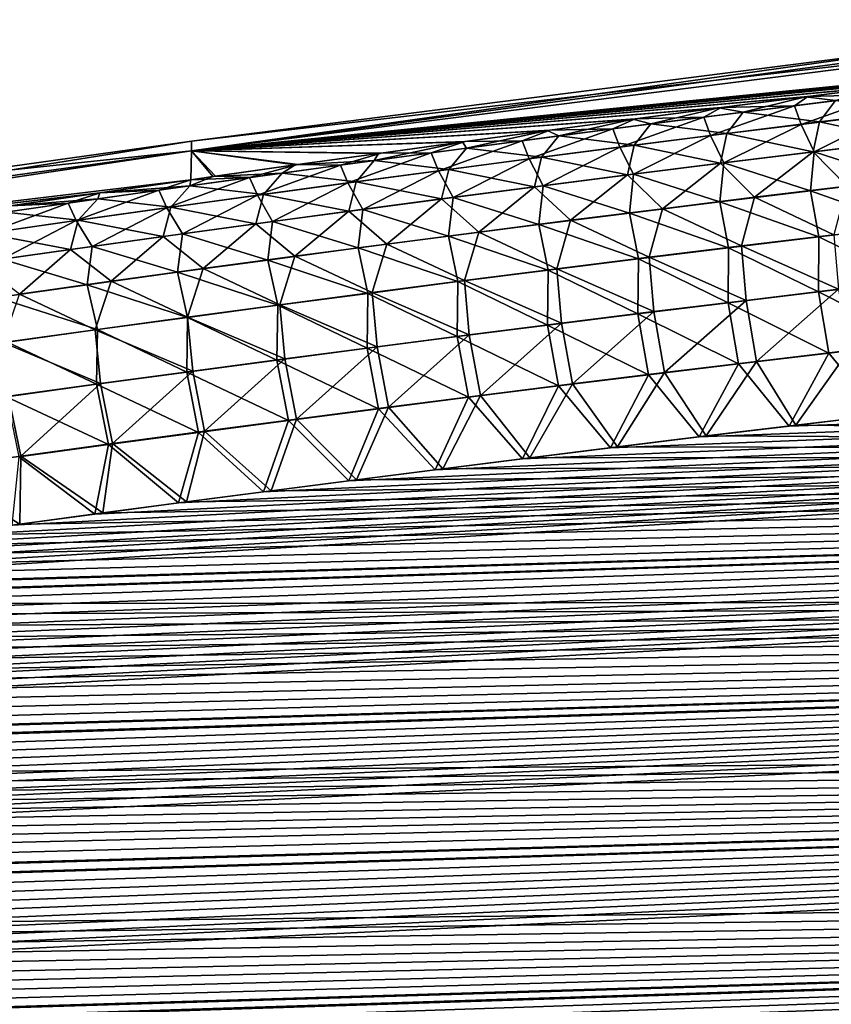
# Model space of a CAD drawing. Header units: metres. Extents: x -61 to 49, y -32 to 32.
# Tile 328 of 343: x 29.41 to 31.72, y 21.48 to 24.28. Entities that reach past the tile are written whole.
import ezdxf

# ---------------------------------------------------------------- set-up
doc = ezdxf.new("R2010")
doc.units = ezdxf.units.M
doc.layers.add('solid_K_27_40_10_000Y34', color=7, linetype='CONTINUOUS')

msp = doc.modelspace()

# ---------------------------------------------------------------- linework, layer by layer
at = {"layer": 'solid_K_27_40_10_000Y34'}
for points in [[(29.897787, 23.911207, 1.142849), (32.665066, 24.284327), (32.041599, 24.211882)], [(29.897787, 23.911207, 1.142849), (32.665066, 24.260529, 1.074843), (32.665066, 24.284327)], [(32.665066, 24.260529, -1.074843), (29.897787, 23.911207, -1.142828), (29.897787, 23.938503)], [(32.665066, 24.260529, -1.074843), (32.657455, 24.18857, -2.14467), (29.897787, 23.911207, -1.142828)], [(32.041599, 24.211882), (32.665066, 24.260529, -1.074843), (29.897787, 23.938503)], [(29.897787, 23.911207, 1.142849), (32.657475, 24.188572, 2.144672), (32.665066, 24.260529, 1.074843)], [(29.897787, 23.911207, 1.142849), (32.041599, 24.211882), (29.897787, 23.938503)], [(29.897787, 23.911207, 1.142849), (32.404175, 24.158461, 2.155126), (32.657475, 24.188572, 2.144672)], [(32.657455, 24.18857, -2.14467), (32.402477, 24.158258, -2.155195), (29.897787, 23.911207, -1.142828)], [(29.897787, 23.911207, 1.142849), (32.152122, 24.127928, 2.165989), (32.404175, 24.158461, 2.155126)], [(32.402477, 24.158258, -2.155195), (32.148766, 24.127518, -2.166135), (29.897787, 23.911207, -1.142828)], [(29.897787, 23.911207, 1.142849), (31.901449, 24.096998, 2.177241), (32.152122, 24.127928, 2.165989)], [(32.148766, 24.127518, -2.166135), (31.896454, 24.096376, -2.177469), (29.897787, 23.911207, -1.142828)], [(29.897787, 23.911207, 1.142849), (31.652285, 24.065695, 2.188861), (31.901449, 24.096998, 2.177241)], [(31.896454, 24.096376, -2.177469), (31.645674, 24.064857, -2.189177), (29.897787, 23.911207, -1.142828)], [(31.731024, 24.054102, -2.347707), (31.645674, 24.064857, -2.189177), (31.896454, 24.096376, -2.177469)], [(31.873102, 24.071499, 2.34386), (31.901449, 24.096998, 2.177241), (31.652285, 24.065695, 2.188861)], [(29.897787, 23.911207, 1.142849), (31.405497, 24.034142, 2.200793), (31.652285, 24.065695, 2.188861)], [(31.645674, 24.064857, -2.189177), (31.398705, 24.033264, -2.201131), (29.897787, 23.911207, -1.142828)], [(31.468218, 24.021252, -2.35628), (31.398705, 24.033264, -2.201131), (31.645674, 24.064857, -2.189177)], [(31.614313, 24.039482, 2.352082), (31.652285, 24.065695, 2.188861), (31.405497, 24.034142, 2.200793)], [(31.731024, 24.054102, -2.347707), (31.468218, 24.021252, -2.35628), (31.645674, 24.064857, -2.189177)], [(31.614313, 24.039482, 2.352082), (31.873102, 24.071499, 2.34386), (31.652285, 24.065695, 2.188861)], [(31.633133, 23.986582, 2.584523), (31.873102, 24.071499, 2.34386), (31.614313, 24.039482, 2.352082)], [(31.633133, 23.986582, 2.584523), (31.891409, 24.018194, 2.576248), (31.873102, 24.071499, 2.34386)], [(31.355595, 24.006884, 2.36066), (31.614313, 24.039482, 2.352082), (31.405497, 24.034142, 2.200793)], [(31.374929, 23.954397, 2.593155), (31.614313, 24.039482, 2.352082), (31.355595, 24.006884, 2.36066)], [(31.374929, 23.954397, 2.593155), (31.633133, 23.986582, 2.584523), (31.614313, 24.039482, 2.352082)], [(31.685699, 23.993309, -2.581991), (31.468218, 24.021252, -2.35628), (31.731024, 24.054102, -2.347707)], [(31.949867, 24.02552, -2.573591), (31.685699, 23.993309, -2.581991), (31.731024, 24.054102, -2.347707)], [(29.897787, 23.911207, 1.142849), (31.160465, 24.00227, 2.213051), (31.405497, 24.034142, 2.200793)], [(31.398705, 24.033264, -2.201131), (31.153505, 24.001356, -2.213411), (29.897787, 23.911207, -1.142828)], [(31.096949, 23.973703, 2.369599), (31.355595, 24.006884, 2.36066), (31.160465, 24.00227, 2.213051)], [(31.116802, 23.921642, 2.602148), (31.355595, 24.006884, 2.36066), (31.096949, 23.973703, 2.369599)], [(31.116802, 23.921642, 2.602148), (31.374929, 23.954397, 2.593155), (31.355595, 24.006884, 2.36066)], [(31.205484, 23.987801, -2.365223), (31.153505, 24.001356, -2.213411), (31.398705, 24.033264, -2.201131)], [(31.355595, 24.006884, 2.36066), (31.405497, 24.034142, 2.200793), (31.160465, 24.00227, 2.213051)], [(31.468218, 24.021252, -2.35628), (31.205484, 23.987801, -2.365223), (31.398705, 24.033264, -2.201131)], [(31.421608, 23.960501, -2.590764), (31.205484, 23.987801, -2.365223), (31.468218, 24.021252, -2.35628)], [(31.685699, 23.993309, -2.581991), (31.421608, 23.960501, -2.590764), (31.468218, 24.021252, -2.35628)], [(31.670376, 23.90835, 2.808233), (31.891409, 24.018194, 2.576248), (31.633133, 23.986582, 2.584523)], [(31.670376, 23.90835, 2.808233), (31.927666, 23.93948, 2.799903), (31.891409, 24.018194, 2.576248)], [(31.932419, 23.940435, -2.798873), (31.685699, 23.993309, -2.581991), (31.949867, 24.02552, -2.573591)], [(29.897787, 23.911207, 1.142849), (30.91732, 23.970108, 2.225616), (31.160465, 24.00227, 2.213051)], [(31.153505, 24.001356, -2.213411), (30.910206, 23.969158, -2.225998), (29.897787, 23.911207, -1.142828)], [(30.942827, 23.953747, -2.374541), (30.910206, 23.969158, -2.225998), (31.153505, 24.001356, -2.213411)], [(31.096949, 23.973703, 2.369599), (31.160465, 24.00227, 2.213051), (30.91732, 23.970108, 2.225616)], [(31.205484, 23.987801, -2.365223), (30.942827, 23.953747, -2.374541), (31.153505, 24.001356, -2.213411)], [(31.157593, 23.927094, -2.599912), (30.942827, 23.953747, -2.374541), (31.205484, 23.987801, -2.365223)], [(31.421608, 23.960501, -2.590764), (31.157593, 23.927094, -2.599912), (31.205484, 23.987801, -2.365223)], [(31.41316, 23.876661, 2.81692), (31.633133, 23.986582, 2.584523), (31.374929, 23.954397, 2.593155)], [(31.41316, 23.876661, 2.81692), (31.670376, 23.90835, 2.808233), (31.633133, 23.986582, 2.584523)], [(31.667704, 23.908403, -2.807454), (31.421608, 23.960501, -2.590764), (31.685699, 23.993309, -2.581991)], [(31.932419, 23.940435, -2.798873), (31.667704, 23.908403, -2.807454), (31.685699, 23.993309, -2.581991)], [(29.897787, 23.911207, 1.142849), (30.676189, 23.937687, 2.238469), (30.91732, 23.970108, 2.225616)], [(30.910206, 23.969158, -2.225998), (30.668938, 23.936703, -2.238871), (29.897787, 23.911207, -1.142828)], [(30.680248, 23.91909, -2.384238), (30.668938, 23.936703, -2.238871), (30.910206, 23.969158, -2.225998)], [(30.838377, 23.939939, 2.378902), (30.91732, 23.970108, 2.225616), (30.676189, 23.937687, 2.238469)], [(30.942827, 23.953747, -2.374541), (30.680248, 23.91909, -2.384238), (30.910206, 23.969158, -2.225998)], [(30.893658, 23.893085, -2.609443), (30.680248, 23.91909, -2.384238), (30.942827, 23.953747, -2.374541)], [(30.838377, 23.939939, 2.378902), (31.096949, 23.973703, 2.369599), (30.91732, 23.970108, 2.225616)], [(30.858749, 23.888311, 2.611505), (31.096949, 23.973703, 2.369599), (30.838377, 23.939939, 2.378902)], [(30.858749, 23.888311, 2.611505), (31.116802, 23.921642, 2.602148), (31.096949, 23.973703, 2.369599)], [(31.157593, 23.927094, -2.599912), (30.893658, 23.893085, -2.609443), (30.942827, 23.953747, -2.374541)], [(31.156021, 23.844412, 2.825967), (31.374929, 23.954397, 2.593155), (31.116802, 23.921642, 2.602148)], [(31.156021, 23.844412, 2.825967), (31.41316, 23.876661, 2.81692), (31.374929, 23.954397, 2.593155)], [(31.403065, 23.87578, -2.816412), (31.157593, 23.927094, -2.599912), (31.421608, 23.960501, -2.590764)], [(31.667704, 23.908403, -2.807454), (31.403065, 23.87578, -2.816412), (31.421608, 23.960501, -2.590764)], [(27.138914, 23.498264, 1.241331), (29.897787, 23.938503), (29.081827, 23.824535)], [(27.138914, 23.498264, 1.241331), (29.897787, 23.911207, 1.142849), (29.897787, 23.938503)], [(29.081827, 23.824535), (29.897787, 23.938503), (29.897787, 23.911207, -1.142828)], [(29.897787, 23.911207, 1.142849), (30.437201, 23.905033, 2.25159), (30.676189, 23.937687, 2.238469)], [(30.668938, 23.936703, -2.238871), (30.429831, 23.904018, -2.252012), (29.897787, 23.911207, -1.142828)], [(30.417749, 23.883829, -2.394319), (30.429831, 23.904018, -2.252012), (30.668938, 23.936703, -2.238871)], [(30.680248, 23.91909, -2.384238), (30.417749, 23.883829, -2.394319), (30.668938, 23.936703, -2.238871)], [(30.579882, 23.90559, 2.388575), (30.676189, 23.937687, 2.238469), (30.437201, 23.905033, 2.25159)], [(30.579882, 23.90559, 2.388575), (30.838377, 23.939939, 2.378902), (30.676189, 23.937687, 2.238469)], [(30.600773, 23.854406, 2.621233), (30.838377, 23.939939, 2.378902), (30.579882, 23.90559, 2.388575)], [(30.600773, 23.854406, 2.621233), (30.858749, 23.888311, 2.611505), (30.838377, 23.939939, 2.378902)], [(31.138508, 23.842562, -2.825752), (30.893658, 23.893085, -2.609443), (31.157593, 23.927094, -2.599912)], [(31.403065, 23.87578, -2.816412), (31.138508, 23.842562, -2.825752), (31.157593, 23.927094, -2.599912)], [(31.762701, 23.810833, -3.017905), (31.667704, 23.908403, -2.807454), (31.932419, 23.940435, -2.798873)], [(31.916937, 23.828775, 3.013702), (31.927666, 23.93948, 2.799903), (31.670376, 23.90835, 2.808233)], [(29.897787, 23.911207, -1.142828), (27.138914, 23.498264, -1.241343), (27.138914, 23.531031)], [(29.897787, 23.911207, -1.142828), (29.895514, 23.829103, -2.282748), (27.138914, 23.498264, -1.241343)], [(29.081827, 23.824535), (29.897787, 23.911207, -1.142828), (27.138914, 23.531031)], [(27.138914, 23.498264, 1.241331), (29.895277, 23.829071, 2.28275), (29.897787, 23.911207, 1.142849)], [(29.897787, 23.911207, 1.142849), (29.895277, 23.829071, 2.28275), (29.966162, 23.839159, 2.278564)], [(29.95862, 23.838087, -2.279019), (29.895514, 23.829103, -2.282748), (29.897787, 23.911207, -1.142828)], [(30.193016, 23.871136, -2.265401), (29.95862, 23.838087, -2.279019), (29.897787, 23.911207, -1.142828)], [(30.429831, 23.904018, -2.252012), (30.193016, 23.871136, -2.265401), (29.897787, 23.911207, -1.142828)], [(29.897787, 23.911207, 1.142849), (30.200481, 23.872181, 2.264961), (30.437201, 23.905033, 2.25159)], [(29.897787, 23.911207, 1.142849), (29.966162, 23.839159, 2.278564), (30.200481, 23.872181, 2.264961)], [(30.417749, 23.883829, -2.394319), (30.193016, 23.871136, -2.265401), (30.429831, 23.904018, -2.252012)], [(30.321463, 23.870655, 2.398622), (30.437201, 23.905033, 2.25159), (30.200481, 23.872181, 2.264961)], [(30.321463, 23.870655, 2.398622), (30.579882, 23.90559, 2.388575), (30.437201, 23.905033, 2.25159)], [(30.342878, 23.819925, 2.631333), (30.579882, 23.90559, 2.388575), (30.321463, 23.870655, 2.398622)], [(30.342878, 23.819925, 2.631333), (30.600773, 23.854406, 2.621233), (30.579882, 23.90559, 2.388575)], [(30.629805, 23.858477, -2.619359), (30.417749, 23.883829, -2.394319), (30.680248, 23.91909, -2.384238)], [(30.893658, 23.893085, -2.609443), (30.629805, 23.858477, -2.619359), (30.680248, 23.91909, -2.384238)], [(30.898958, 23.8116, 2.835379), (31.116802, 23.921642, 2.602148), (30.858749, 23.888311, 2.611505)], [(30.898958, 23.8116, 2.835379), (31.156021, 23.844412, 2.825967), (31.116802, 23.921642, 2.602148)], [(31.500677, 23.779018, -3.02682), (31.403065, 23.87578, -2.816412), (31.667704, 23.908403, -2.807454)], [(31.659271, 23.797838, 3.02224), (31.670376, 23.90835, 2.808233), (31.41316, 23.876661, 2.81692)], [(31.762701, 23.810833, -3.017905), (31.500677, 23.779018, -3.02682), (31.667704, 23.908403, -2.807454)], [(31.659271, 23.797838, 3.02224), (31.916937, 23.828775, 3.013702), (31.670376, 23.90835, 2.808233)], [(30.155329, 23.847961, -2.404789), (29.95862, 23.838087, -2.279019), (30.193016, 23.871136, -2.265401)], [(30.063124, 23.835131, 2.409046), (30.200481, 23.872181, 2.264961), (29.966162, 23.839159, 2.278564)], [(30.063124, 23.835131, 2.409046), (30.321463, 23.870655, 2.398622), (30.200481, 23.872181, 2.264961)], [(30.085062, 23.784864, 2.641812), (30.321463, 23.870655, 2.398622), (30.063124, 23.835131, 2.409046)], [(30.085062, 23.784864, 2.641812), (30.342878, 23.819925, 2.631333), (30.321463, 23.870655, 2.398622)], [(30.417749, 23.883829, -2.394319), (30.155329, 23.847961, -2.404789), (30.193016, 23.871136, -2.265401)], [(30.366034, 23.823263, -2.629666), (30.155329, 23.847961, -2.404789), (30.417749, 23.883829, -2.394319)], [(30.629805, 23.858477, -2.619359), (30.366034, 23.823263, -2.629666), (30.417749, 23.883829, -2.394319)], [(30.641977, 23.778225, 2.84516), (30.858749, 23.888311, 2.611505), (30.600773, 23.854406, 2.621233)], [(30.874035, 23.808748, -2.835478), (30.629805, 23.858477, -2.619359), (30.893658, 23.893085, -2.609443)], [(30.641977, 23.778225, 2.84516), (30.898958, 23.8116, 2.835379), (30.858749, 23.888311, 2.611505)], [(31.138508, 23.842562, -2.825752), (30.874035, 23.808748, -2.835478), (30.893658, 23.893085, -2.609443)], [(31.238735, 23.746628, -3.036112), (31.138508, 23.842562, -2.825752), (31.403065, 23.87578, -2.816412)], [(31.401682, 23.766346, 3.031138), (31.41316, 23.876661, 2.81692), (31.156021, 23.844412, 2.825967)], [(31.500677, 23.779018, -3.02682), (31.238735, 23.746628, -3.036112), (31.403065, 23.87578, -2.816412)], [(31.401682, 23.766346, 3.031138), (31.659271, 23.797838, 3.02224), (31.41316, 23.876661, 2.81692)], [(30.155329, 23.847961, -2.404789), (29.892994, 23.811485, -2.415652), (29.95862, 23.838087, -2.279019)], [(30.102348, 23.787447, -2.640368), (29.892994, 23.811485, -2.415652), (30.155329, 23.847961, -2.404789)], [(30.063124, 23.835131, 2.409046), (29.966162, 23.839159, 2.278564), (29.895277, 23.829071, 2.28275)], [(30.366034, 23.823263, -2.629666), (30.102348, 23.787447, -2.640368), (30.155329, 23.847961, -2.404789)], [(30.385077, 23.744287, 2.855314), (30.600773, 23.854406, 2.621233), (30.342878, 23.819925, 2.631333)], [(30.609644, 23.77434, -2.845595), (30.366034, 23.823263, -2.629666), (30.629805, 23.858477, -2.619359)], [(30.385077, 23.744287, 2.855314), (30.641977, 23.778225, 2.84516), (30.600773, 23.854406, 2.621233)], [(30.874035, 23.808748, -2.835478), (30.609644, 23.77434, -2.845595), (30.629805, 23.858477, -2.619359)], [(30.976875, 23.713661, -3.045784), (30.874035, 23.808748, -2.835478), (31.138508, 23.842562, -2.825752)], [(31.144173, 23.734297, 3.040403), (31.156021, 23.844412, 2.825967), (30.898958, 23.8116, 2.835379)], [(31.238735, 23.746628, -3.036112), (30.976875, 23.713661, -3.045784), (31.138508, 23.842562, -2.825752)], [(31.144173, 23.734297, 3.040403), (31.401682, 23.766346, 3.031138), (31.156021, 23.844412, 2.825967)], [(29.895514, 23.829103, -2.282748), (29.636486, 23.791849, -2.298331), (27.138914, 23.498264, -1.241343)], [(27.138914, 23.498264, 1.241331), (29.637676, 23.792023, 2.298248), (29.895277, 23.829071, 2.28275)], [(29.892994, 23.811485, -2.415652), (29.630741, 23.774401, -2.426914), (29.636486, 23.791849, -2.298331)], [(29.838747, 23.751024, -2.651471), (29.630741, 23.774401, -2.426914), (29.892994, 23.811485, -2.415652)], [(29.892994, 23.811485, -2.415652), (29.636486, 23.791849, -2.298331), (29.895514, 23.829103, -2.282748)], [(29.804863, 23.799017, 2.419853), (29.895277, 23.829071, 2.28275), (29.637676, 23.792023, 2.298248)], [(29.804863, 23.799017, 2.419853), (30.063124, 23.835131, 2.409046), (29.895277, 23.829071, 2.28275)], [(29.82733, 23.749228, 2.652673), (30.063124, 23.835131, 2.409046), (29.804863, 23.799017, 2.419853)], [(29.82733, 23.749228, 2.652673), (30.085062, 23.784864, 2.641812), (30.063124, 23.835131, 2.409046)], [(30.102348, 23.787447, -2.640368), (29.838747, 23.751024, -2.651471), (29.892994, 23.811485, -2.415652)], [(29.892994, 23.811485, -2.415652), (29.895514, 23.829103, -2.282748), (29.95862, 23.838087, -2.279019)], [(30.128258, 23.709782, 2.865845), (30.342878, 23.819925, 2.631333), (30.085062, 23.784864, 2.641812)], [(30.345341, 23.739334, -2.856108), (30.102348, 23.787447, -2.640368), (30.366034, 23.823263, -2.629666)], [(30.128258, 23.709782, 2.865845), (30.385077, 23.744287, 2.855314), (30.342878, 23.819925, 2.631333)], [(30.609644, 23.77434, -2.845595), (30.345341, 23.739334, -2.856108), (30.366034, 23.823263, -2.629666)], [(30.886744, 23.701693, 3.050038), (30.898958, 23.8116, 2.835379), (30.641977, 23.778225, 2.84516)], [(30.886744, 23.701693, 3.050038), (31.144173, 23.734297, 3.040403), (30.898958, 23.8116, 2.835379)], [(31.726376, 23.672579, -3.218413), (31.500677, 23.779018, -3.02682), (31.762701, 23.810833, -3.017905)], [(31.659271, 23.797838, 3.02224), (31.940802, 23.697418, 3.212004), (31.916937, 23.828775, 3.013702)], [(27.138914, 23.498264, 1.241331), (29.383417, 23.75486, 2.31399), (29.637676, 23.792023, 2.298248)], [(29.636486, 23.791849, -2.298331), (29.380873, 23.754484, -2.314156), (27.138914, 23.498264, -1.241343)], [(29.630741, 23.774401, -2.426914), (29.380873, 23.754484, -2.314156), (29.636486, 23.791849, -2.298331)], [(29.546686, 23.762312, 2.431047), (29.637676, 23.792023, 2.298248), (29.383417, 23.75486, 2.31399)], [(29.546686, 23.762312, 2.431047), (29.804863, 23.799017, 2.419853), (29.637676, 23.792023, 2.298248)], [(29.569683, 23.713007, 2.663922), (29.804863, 23.799017, 2.419853), (29.546686, 23.762312, 2.431047)], [(29.569683, 23.713007, 2.663922), (29.82733, 23.749228, 2.652673), (29.804863, 23.799017, 2.419853)], [(29.871525, 23.674711, 2.876758), (30.085062, 23.784864, 2.641812), (29.82733, 23.749228, 2.652673)], [(30.081127, 23.703728, -2.867022), (29.838747, 23.751024, -2.651471), (30.102348, 23.787447, -2.640368)], [(29.871525, 23.674711, 2.876758), (30.128258, 23.709782, 2.865845), (30.085062, 23.784864, 2.641812)], [(30.345341, 23.739334, -2.856108), (30.081127, 23.703728, -2.867022), (30.102348, 23.787447, -2.640368)], [(30.715103, 23.680119, -3.055843), (30.609644, 23.77434, -2.845595), (30.874035, 23.808748, -2.835478)], [(30.976875, 23.713661, -3.045784), (30.715103, 23.680119, -3.055843), (30.874035, 23.808748, -2.835478)], [(31.401682, 23.766346, 3.031138), (31.683704, 23.666836, 3.220707), (31.659271, 23.797838, 3.02224)], [(31.659271, 23.797838, 3.02224), (31.683704, 23.666836, 3.220707), (31.940802, 23.697418, 3.212004)], [(29.288593, 23.725016, 2.442634), (29.546686, 23.762312, 2.431047), (29.383417, 23.75486, 2.31399)], [(29.31212, 23.676207, 2.675562), (29.546686, 23.762312, 2.431047), (29.288593, 23.725016, 2.442634)], [(29.31212, 23.676207, 2.675562), (29.569683, 23.713007, 2.663922), (29.546686, 23.762312, 2.431047)], [(29.630741, 23.774401, -2.426914), (29.368574, 23.736706, -2.438579), (29.380873, 23.754484, -2.314156)], [(29.575237, 23.713995, -2.66298), (29.368574, 23.736706, -2.438579), (29.630741, 23.774401, -2.426914)], [(29.838747, 23.751024, -2.651471), (29.575237, 23.713995, -2.66298), (29.630741, 23.774401, -2.426914)], [(30.453415, 23.646, -3.066293), (30.345341, 23.739334, -2.856108), (30.609644, 23.77434, -2.845595)], [(30.629398, 23.668531, 3.060047), (30.641977, 23.778225, 2.84516), (30.385077, 23.744287, 2.855314)], [(30.715103, 23.680119, -3.055843), (30.453415, 23.646, -3.066293), (30.609644, 23.77434, -2.845595)], [(30.629398, 23.668531, 3.060047), (30.886744, 23.701693, 3.050038), (30.641977, 23.778225, 2.84516)], [(31.144173, 23.734297, 3.040403), (31.426687, 23.63571, 3.229775), (31.401682, 23.766346, 3.031138)], [(31.463223, 23.640789, -3.227646), (31.238735, 23.746628, -3.036112), (31.500677, 23.779018, -3.02682)], [(31.401682, 23.766346, 3.031138), (31.426687, 23.63571, 3.229775), (31.683704, 23.666836, 3.220707)], [(31.726376, 23.672579, -3.218413), (31.463223, 23.640789, -3.227646), (31.500677, 23.779018, -3.02682)], [(29.575237, 23.713995, -2.66298), (29.311815, 23.676357, -2.674897), (29.368574, 23.736706, -2.438579)], [(29.614878, 23.639071, 2.888057), (29.82733, 23.749228, 2.652673), (29.569683, 23.713007, 2.663922)], [(29.817001, 23.667521, -2.878342), (29.575237, 23.713995, -2.66298), (29.838747, 23.751024, -2.651471)], [(29.614878, 23.639071, 2.888057), (29.871525, 23.674711, 2.876758), (29.82733, 23.749228, 2.652673)], [(30.081127, 23.703728, -2.867022), (29.817001, 23.667521, -2.878342), (29.838747, 23.751024, -2.651471)], [(30.191818, 23.6113, -3.077137), (30.081127, 23.703728, -2.867022), (30.345341, 23.739334, -2.856108)], [(30.372137, 23.634809, 3.070435), (30.385077, 23.744287, 2.855314), (30.128258, 23.709782, 2.865845)], [(30.453415, 23.646, -3.066293), (30.191818, 23.6113, -3.077137), (30.345341, 23.739334, -2.856108)], [(30.372137, 23.634809, 3.070435), (30.629398, 23.668531, 3.060047), (30.385077, 23.744287, 2.855314)], [(30.886744, 23.701693, 3.050038), (31.169752, 23.604038, 3.239212), (31.144173, 23.734297, 3.040403)], [(31.200155, 23.608429, -3.237266), (30.976875, 23.713661, -3.045784), (31.238735, 23.746628, -3.036112)], [(31.144173, 23.734297, 3.040403), (31.169752, 23.604038, 3.239212), (31.426687, 23.63571, 3.229775)], [(31.463223, 23.640789, -3.227646), (31.200155, 23.608429, -3.237266), (31.238735, 23.746628, -3.036112)], [(29.552969, 23.630713, -2.890071), (29.311815, 23.676357, -2.674897), (29.575237, 23.713995, -2.66298)], [(29.35832, 23.602861, 2.899747), (29.569683, 23.713007, 2.663922), (29.31212, 23.676207, 2.675562)], [(29.35832, 23.602861, 2.899747), (29.614878, 23.639071, 2.888057), (29.569683, 23.713007, 2.663922)], [(29.817001, 23.667521, -2.878342), (29.552969, 23.630713, -2.890071), (29.575237, 23.713995, -2.66298)], [(29.930311, 23.576019, -3.088382), (29.817001, 23.667521, -2.878342), (30.081127, 23.703728, -2.867022)], [(30.114962, 23.600529, 3.081205), (30.128258, 23.709782, 2.865845), (29.871525, 23.674711, 2.876758)], [(30.191818, 23.6113, -3.077137), (29.930311, 23.576019, -3.088382), (30.081127, 23.703728, -2.867022)], [(30.114962, 23.600529, 3.081205), (30.372137, 23.634809, 3.070435), (30.128258, 23.709782, 2.865845)], [(30.629398, 23.668531, 3.060047), (30.912899, 23.571817, 3.249022), (30.886744, 23.701693, 3.050038)], [(30.937174, 23.575493, -3.247276), (30.715103, 23.680119, -3.055843), (30.976875, 23.713661, -3.045784)], [(30.886744, 23.701693, 3.050038), (30.912899, 23.571817, 3.249022), (31.169752, 23.604038, 3.239212)], [(31.200155, 23.608429, -3.237266), (30.937174, 23.575493, -3.247276), (30.976875, 23.713661, -3.045784)], [(29.552969, 23.630713, -2.890071), (29.28903, 23.5933, -2.902216), (29.311815, 23.676357, -2.674897)], [(29.857876, 23.565685, 3.092363), (29.871525, 23.674711, 2.876758), (29.614878, 23.639071, 2.888057)], [(29.857876, 23.565685, 3.092363), (30.114962, 23.600529, 3.081205), (29.871525, 23.674711, 2.876758)], [(30.674284, 23.541983, -3.257682), (30.453415, 23.646, -3.066293), (30.715103, 23.680119, -3.055843)], [(30.937174, 23.575493, -3.247276), (30.674284, 23.541983, -3.257682), (30.715103, 23.680119, -3.055843)], [(31.739372, 23.517298, -3.400187), (31.463223, 23.640789, -3.227646), (31.726376, 23.672579, -3.218413)], [(31.939526, 23.540155, 3.394006), (31.940802, 23.697418, 3.212004), (31.683704, 23.666836, 3.220707)], [(29.668898, 23.540157, -3.10003), (29.552969, 23.630713, -2.890071), (29.817001, 23.667521, -2.878342)], [(29.930311, 23.576019, -3.088382), (29.668898, 23.540157, -3.10003), (29.817001, 23.667521, -2.878342)], [(30.411486, 23.507895, -3.268487), (30.191818, 23.6113, -3.077137), (30.453415, 23.646, -3.066293)], [(30.372137, 23.634809, 3.070435), (30.656132, 23.539049, 3.259209), (30.629398, 23.668531, 3.060047)], [(30.674284, 23.541983, -3.257682), (30.411486, 23.507895, -3.268487), (30.453415, 23.646, -3.066293)], [(30.629398, 23.668531, 3.060047), (30.656132, 23.539049, 3.259209), (30.912899, 23.571817, 3.249022)], [(31.682257, 23.50976, 3.402976), (31.683704, 23.666836, 3.220707), (31.426687, 23.63571, 3.229775)], [(31.682257, 23.50976, 3.402976), (31.939526, 23.540155, 3.394006), (31.683704, 23.666836, 3.220707)], [(29.407579, 23.503712, -3.112087), (29.28903, 23.5933, -2.902216), (29.552969, 23.630713, -2.890071)], [(29.600882, 23.530279, 3.103912), (29.614878, 23.639071, 2.888057), (29.35832, 23.602861, 2.899747)], [(29.668898, 23.540157, -3.10003), (29.407579, 23.503712, -3.112087), (29.552969, 23.630713, -2.890071)], [(29.600882, 23.530279, 3.103912), (29.857876, 23.565685, 3.092363), (29.614878, 23.639071, 2.888057)], [(30.114962, 23.600529, 3.081205), (30.399454, 23.505732, 3.269778), (30.372137, 23.634809, 3.070435)], [(30.372137, 23.634809, 3.070435), (30.399454, 23.505732, 3.269778), (30.656132, 23.539049, 3.259209)], [(31.42507, 23.478823, 3.412318), (31.426687, 23.63571, 3.229775), (31.169752, 23.604038, 3.239212)], [(31.476454, 23.485783, -3.409661), (31.200155, 23.608429, -3.237266), (31.463223, 23.640789, -3.227646)], [(31.42507, 23.478823, 3.412318), (31.682257, 23.50976, 3.402976), (31.426687, 23.63571, 3.229775)], [(31.739372, 23.517298, -3.400187), (31.476454, 23.485783, -3.409661), (31.463223, 23.640789, -3.227646)], [(29.343977, 23.49431, 3.115858), (29.600882, 23.530279, 3.103912), (29.35832, 23.602861, 2.899747)], [(29.857876, 23.565685, 3.092363), (30.142864, 23.471861, 3.280733), (30.114962, 23.600529, 3.081205)], [(30.148781, 23.47323, -3.279697), (29.930311, 23.576019, -3.088382), (30.191818, 23.6113, -3.077137)], [(30.114962, 23.600529, 3.081205), (30.142864, 23.471861, 3.280733), (30.399454, 23.505732, 3.269778)], [(30.411486, 23.507895, -3.268487), (30.148781, 23.47323, -3.279697), (30.191818, 23.6113, -3.077137)], [(31.167971, 23.447344, 3.422035), (31.169752, 23.604038, 3.239212), (30.912899, 23.571817, 3.249022)], [(31.213623, 23.453701, -3.419526), (30.937174, 23.575493, -3.247276), (31.200155, 23.608429, -3.237266)], [(31.167971, 23.447344, 3.422035), (31.42507, 23.478823, 3.412318), (31.169752, 23.604038, 3.239212)], [(31.476454, 23.485783, -3.409661), (31.213623, 23.453701, -3.419526), (31.200155, 23.608429, -3.237266)], [(29.600882, 23.530279, 3.103912), (29.886366, 23.437441, 3.292078), (29.857876, 23.565685, 3.092363)], [(29.886173, 23.437988, -3.291317), (29.668898, 23.540157, -3.10003), (29.930311, 23.576019, -3.088382)], [(29.857876, 23.565685, 3.092363), (29.886366, 23.437441, 3.292078), (30.142864, 23.471861, 3.280733)], [(30.148781, 23.47323, -3.279697), (29.886173, 23.437988, -3.291317), (29.930311, 23.576019, -3.088382)], [(30.910955, 23.415323, 3.432131), (30.912899, 23.571817, 3.249022), (30.656132, 23.539049, 3.259209)], [(30.950884, 23.421055, -3.429788), (30.674284, 23.541983, -3.257682), (30.937174, 23.575493, -3.247276)], [(30.910955, 23.415323, 3.432131), (31.167971, 23.447344, 3.422035), (30.912899, 23.571817, 3.249022)], [(31.213623, 23.453701, -3.419526), (30.950884, 23.421055, -3.429788), (30.937174, 23.575493, -3.247276)], [(29.343977, 23.49431, 3.115858), (29.629961, 23.402466, 3.303817), (29.600882, 23.530279, 3.103912)], [(29.623663, 23.402164, -3.30335), (29.407579, 23.503712, -3.112087), (29.668898, 23.540157, -3.10003)], [(29.600882, 23.530279, 3.103912), (29.629961, 23.402466, 3.303817), (29.886366, 23.437441, 3.292078)], [(29.886173, 23.437988, -3.291317), (29.623663, 23.402164, -3.30335), (29.668898, 23.540157, -3.10003)], [(30.654032, 23.382761, 3.442612), (30.656132, 23.539049, 3.259209), (30.399454, 23.505732, 3.269778)], [(30.688236, 23.38784, -3.440451), (30.411486, 23.507895, -3.268487), (30.674284, 23.541983, -3.257682)], [(30.654032, 23.382761, 3.442612), (30.910955, 23.415323, 3.432131), (30.656132, 23.539049, 3.259209)], [(30.950884, 23.421055, -3.429788), (30.688236, 23.38784, -3.440451), (30.674284, 23.541983, -3.257682)], [(31.968084, 23.365822, 3.555104), (31.939526, 23.540155, 3.394006), (31.682257, 23.50976, 3.402976)], [(29.623663, 23.402164, -3.30335), (29.361254, 23.365761, -3.315803), (29.407579, 23.503712, -3.112087)], [(30.397198, 23.349653, 3.453481), (30.399454, 23.505732, 3.269778), (30.142864, 23.471861, 3.280733)], [(30.425686, 23.354055, -3.451519), (30.148781, 23.47323, -3.279697), (30.411486, 23.507895, -3.268487)], [(30.397198, 23.349653, 3.453481), (30.654032, 23.382761, 3.442612), (30.399454, 23.505732, 3.269778)], [(30.688236, 23.38784, -3.440451), (30.425686, 23.354055, -3.451519), (30.411486, 23.507895, -3.268487)], [(31.711456, 23.335741, 3.5643), (31.682257, 23.50976, 3.402976), (31.42507, 23.478823, 3.412318)], [(31.506161, 23.312109, -3.571261), (31.476454, 23.485783, -3.409661), (31.739372, 23.517298, -3.400187)], [(31.768423, 23.343296, -3.561553), (31.506161, 23.312109, -3.571261), (31.739372, 23.517298, -3.400187)], [(31.711456, 23.335741, 3.5643), (31.968084, 23.365822, 3.555104), (31.682257, 23.50976, 3.402976)], [(29.343977, 23.49431, 3.115858), (29.373653, 23.366938, 3.315955), (29.629961, 23.402466, 3.303817)], [(31.454914, 23.305128, 3.573872), (31.42507, 23.478823, 3.412318), (31.167971, 23.447344, 3.422035)], [(31.243992, 23.280363, -3.581365), (31.213623, 23.453701, -3.419526), (31.476454, 23.485783, -3.409661)], [(31.506161, 23.312109, -3.571261), (31.243992, 23.280363, -3.581365), (31.476454, 23.485783, -3.409661)], [(31.454914, 23.305128, 3.573872), (31.711456, 23.335741, 3.5643), (31.42507, 23.478823, 3.412318)], [(41.236546, 23.463535, 3.848644), (28.244627, 22.683365, 3.872392), (28.023281, 22.650547, 3.885945)], [(41.461411, 23.045681, 4.12811), (41.236546, 23.463535, 3.848644), (28.023281, 22.650547, 3.885945)], [(41.236546, 23.463535, 3.848644), (28.468191, 22.716105, 3.859042), (28.244627, 22.683365, 3.872392)], [(41.236546, 23.463535, 3.848644), (28.694057, 22.748741, 3.845911), (28.468191, 22.716105, 3.859042)], [(41.236546, 23.463535, 3.848644), (28.922308, 22.781252, 3.833014), (28.694057, 22.748741, 3.845911)], [(41.236546, 23.463535, 3.848644), (29.153027, 22.81362, 3.820366), (28.922308, 22.781252, 3.833014)], [(41.236546, 23.463535, 3.848644), (29.386297, 22.845819, 3.807985), (29.153027, 22.81362, 3.820366)], [(41.236546, 23.463535, 3.848644), (29.622204, 22.877829, 3.795885), (29.386297, 22.845819, 3.807985)], [(41.236546, 23.463535, 3.848644), (29.860828, 22.909626, 3.784081), (29.622204, 22.877829, 3.795885)], [(41.236546, 23.463535, 3.848644), (30.102192, 22.941204, 3.772577), (29.860828, 22.909626, 3.784081)], [(30.163233, 23.319702, -3.462997), (29.886173, 23.437988, -3.291317), (30.148781, 23.47323, -3.279697)], [(30.140459, 23.316, 3.464743), (30.142864, 23.471861, 3.280733), (29.886366, 23.437441, 3.292078)], [(41.236546, 23.463535, 3.848644), (30.345766, 22.972696, 3.761266), (30.102192, 22.941204, 3.772577)], [(30.140459, 23.316, 3.464743), (30.397198, 23.349653, 3.453481), (30.142864, 23.471861, 3.280733)], [(30.425686, 23.354055, -3.451519), (30.163233, 23.319702, -3.462997), (30.148781, 23.47323, -3.279697)], [(41.236546, 23.463535, 3.848644), (30.591507, 23.004108, 3.75014), (30.345766, 22.972696, 3.761266)], [(41.236546, 23.463535, 3.848644), (30.839539, 23.035414, 3.73922), (30.591507, 23.004108, 3.75014)], [(41.236546, 23.463535, 3.848644), (31.089985, 23.06658, 3.728531), (30.839539, 23.035414, 3.73922)], [(31.19846, 23.273981, 3.583824), (31.167971, 23.447344, 3.422035), (30.910955, 23.415323, 3.432131)], [(30.981915, 23.248062, -3.59187), (30.950884, 23.421055, -3.429788), (31.213623, 23.453701, -3.419526)], [(31.243992, 23.280363, -3.581365), (30.981915, 23.248062, -3.59187), (31.213623, 23.453701, -3.419526)], [(41.236546, 23.463535, 3.848644), (31.342966, 23.097576, 3.718095), (31.089985, 23.06658, 3.728531)], [(31.19846, 23.273981, 3.583824), (31.454914, 23.305128, 3.573872), (31.167971, 23.447344, 3.422035)], [(41.236546, 23.463535, 3.848644), (31.598604, 23.12837, 3.707933), (31.342966, 23.097576, 3.718095)], [(41.236546, 23.463535, 3.848644), (31.857023, 23.158932, 3.698069), (31.598604, 23.12837, 3.707933)], [(29.900879, 23.284777, -3.47489), (29.623663, 23.402164, -3.30335), (29.886173, 23.437988, -3.291317)], [(29.883814, 23.281799, 3.476401), (29.886366, 23.437441, 3.292078), (29.629961, 23.402466, 3.303817)], [(29.883814, 23.281799, 3.476401), (30.140459, 23.316, 3.464743), (29.886366, 23.437441, 3.292078)], [(30.163233, 23.319702, -3.462997), (29.900879, 23.284777, -3.47489), (29.886173, 23.437988, -3.291317)], [(30.719934, 23.2152, -3.60278), (30.688236, 23.38784, -3.440451), (30.950884, 23.421055, -3.429788)], [(30.981915, 23.248062, -3.59187), (30.719934, 23.2152, -3.60278), (30.950884, 23.421055, -3.429788)], [(29.638626, 23.249279, -3.487202), (29.361254, 23.365761, -3.315803), (29.623663, 23.402164, -3.30335)], [(29.627268, 23.247053, 3.48846), (29.629961, 23.402466, 3.303817), (29.373653, 23.366938, 3.315955)], [(29.900879, 23.284777, -3.47489), (29.638626, 23.249279, -3.487202), (29.623663, 23.402164, -3.30335)], [(29.627268, 23.247053, 3.48846), (29.883814, 23.281799, 3.476401), (29.629961, 23.402466, 3.303817)], [(30.942095, 23.242302, 3.59416), (30.910955, 23.415323, 3.432131), (30.654032, 23.382761, 3.442612)], [(30.942095, 23.242302, 3.59416), (31.19846, 23.273981, 3.583824), (30.910955, 23.415323, 3.432131)], [(29.638626, 23.249279, -3.487202), (29.37648, 23.213209, -3.499938), (29.361254, 23.365761, -3.315803)], [(29.370821, 23.211756, 3.500925), (29.627268, 23.247053, 3.48846), (29.373653, 23.366938, 3.315955)], [(30.685823, 23.210085, 3.604885), (30.654032, 23.382761, 3.442612), (30.397198, 23.349653, 3.453481)], [(30.458054, 23.181778, -3.614101), (30.425686, 23.354055, -3.451519), (30.688236, 23.38784, -3.440451)], [(30.719934, 23.2152, -3.60278), (30.458054, 23.181778, -3.614101), (30.688236, 23.38784, -3.440451)], [(30.685823, 23.210085, 3.604885), (30.942095, 23.242302, 3.59416), (30.654032, 23.382761, 3.442612)], [(31.711456, 23.335741, 3.5643), (31.857023, 23.158932, 3.698069), (31.968084, 23.365822, 3.555104)], [(30.429646, 23.177334, 3.616003), (30.397198, 23.349653, 3.453481), (30.140459, 23.316, 3.464743)], [(30.196274, 23.147797, -3.625837), (30.163233, 23.319702, -3.462997), (30.425686, 23.354055, -3.451519)], [(30.458054, 23.181778, -3.614101), (30.196274, 23.147797, -3.625837), (30.425686, 23.354055, -3.451519)], [(30.429646, 23.177334, 3.616003), (30.685823, 23.210085, 3.604885), (30.397198, 23.349653, 3.453481)], [(31.454914, 23.305128, 3.573872), (31.598604, 23.12837, 3.707933), (31.711456, 23.335741, 3.5643)], [(31.768423, 23.343296, -3.561553), (31.618319, 23.130701, -3.707179), (31.506161, 23.312109, -3.571261)], [(31.711456, 23.335741, 3.5643), (31.598604, 23.12837, 3.707933), (31.857023, 23.158932, 3.698069)], [(31.768423, 23.343296, -3.561553), (31.876347, 23.161175, -3.69736), (31.618319, 23.130701, -3.707179)], [(30.173565, 23.144045, 3.627518), (30.140459, 23.316, 3.464743), (29.883814, 23.281799, 3.476401)], [(29.934597, 23.113251, -3.637991), (29.900879, 23.284777, -3.47489), (30.163233, 23.319702, -3.462997)], [(30.196274, 23.147797, -3.625837), (29.934597, 23.113251, -3.637991), (30.163233, 23.319702, -3.462997)], [(30.173565, 23.144045, 3.627518), (30.429646, 23.177334, 3.616003), (30.140459, 23.316, 3.464743)], [(31.506161, 23.312109, -3.571261), (31.363058, 23.099995, -3.717295), (31.243992, 23.280363, -3.581365)], [(31.506161, 23.312109, -3.571261), (31.618319, 23.130701, -3.707179), (31.363058, 23.099995, -3.717295)], [(29.917583, 23.11022, 3.639433), (29.883814, 23.281799, 3.476401), (29.627268, 23.247053, 3.48846)], [(29.673025, 23.078144, -3.65057), (29.638626, 23.249279, -3.487202), (29.900879, 23.284777, -3.47489)], [(29.934597, 23.113251, -3.637991), (29.673025, 23.078144, -3.65057), (29.900879, 23.284777, -3.47489)], [(29.917583, 23.11022, 3.639433), (30.173565, 23.144045, 3.627518), (29.883814, 23.281799, 3.476401)], [(31.243992, 23.280363, -3.581365), (31.110445, 23.069088, -3.727684), (30.981915, 23.248062, -3.59187)], [(31.243992, 23.280363, -3.581365), (31.363058, 23.099995, -3.717295), (31.110445, 23.069088, -3.727684)], [(31.19846, 23.273981, 3.583824), (31.342966, 23.097576, 3.718095), (31.454914, 23.305128, 3.573872)], [(31.454914, 23.305128, 3.573872), (31.342966, 23.097576, 3.718095), (31.598604, 23.12837, 3.707933)], [(30.942095, 23.242302, 3.59416), (31.089985, 23.06658, 3.728531), (31.19846, 23.273981, 3.583824)], [(31.19846, 23.273981, 3.583824), (31.089985, 23.06658, 3.728531), (31.342966, 23.097576, 3.718095)], [(29.661701, 23.075853, 3.651754), (29.627268, 23.247053, 3.48846), (29.370821, 23.211756, 3.500925)], [(29.411562, 23.042471, -3.663577), (29.37648, 23.213209, -3.499938), (29.638626, 23.249279, -3.487202)], [(29.673025, 23.078144, -3.65057), (29.411562, 23.042471, -3.663577), (29.638626, 23.249279, -3.487202)], [(29.661701, 23.075853, 3.651754), (29.917583, 23.11022, 3.639433), (29.627268, 23.247053, 3.48846)], [(30.685823, 23.210085, 3.604885), (30.839539, 23.035414, 3.73922), (30.942095, 23.242302, 3.59416)], [(30.981915, 23.248062, -3.59187), (30.860359, 23.038012, -3.738326), (30.719934, 23.2152, -3.60278)], [(30.942095, 23.242302, 3.59416), (30.839539, 23.035414, 3.73922), (31.089985, 23.06658, 3.728531)], [(30.981915, 23.248062, -3.59187), (31.110445, 23.069088, -3.727684), (30.860359, 23.038012, -3.738326)], [(29.411562, 23.042471, -3.663577), (29.150209, 23.006233, -3.677019), (29.37648, 23.213209, -3.499938)], [(29.405924, 23.040949, 3.664486), (29.661701, 23.075853, 3.651754), (29.370821, 23.211756, 3.500925)], [(30.429646, 23.177334, 3.616003), (30.591507, 23.004108, 3.75014), (30.685823, 23.210085, 3.604885)], [(30.719934, 23.2152, -3.60278), (30.612682, 23.006796, -3.749196), (30.458054, 23.181778, -3.614101)], [(30.685823, 23.210085, 3.604885), (30.591507, 23.004108, 3.75014), (30.839539, 23.035414, 3.73922)], [(30.719934, 23.2152, -3.60278), (30.860359, 23.038012, -3.738326), (30.612682, 23.006796, -3.749196)], [(30.173565, 23.144045, 3.627518), (30.345766, 22.972696, 3.761266), (30.429646, 23.177334, 3.616003)], [(30.458054, 23.181778, -3.614101), (30.367298, 22.975471, -3.760273), (30.196274, 23.147797, -3.625837)], [(30.429646, 23.177334, 3.616003), (30.345766, 22.972696, 3.761266), (30.591507, 23.004108, 3.75014)], [(30.458054, 23.181778, -3.614101), (30.612682, 23.006796, -3.749196), (30.367298, 22.975471, -3.760273)], [(29.917583, 23.11022, 3.639433), (30.102192, 22.941204, 3.772577), (30.173565, 23.144045, 3.627518)], [(30.196274, 23.147797, -3.625837), (30.124084, 22.944073, -3.771534), (29.934597, 23.113251, -3.637991)], [(30.173565, 23.144045, 3.627518), (30.102192, 22.941204, 3.772577), (30.345766, 22.972696, 3.761266)], [(30.196274, 23.147797, -3.625837), (30.367298, 22.975471, -3.760273), (30.124084, 22.944073, -3.771534)], [(41.461418, 23.04567, -4.128119), (31.618319, 23.130701, -3.707179), (31.876347, 23.161175, -3.69736)], [(29.661701, 23.075853, 3.651754), (29.860828, 22.909626, 3.784081), (29.917583, 23.11022, 3.639433)], [(29.934597, 23.113251, -3.637991), (29.883085, 22.912584, -3.782987), (29.673025, 23.078144, -3.65057)], [(29.917583, 23.11022, 3.639433), (29.860828, 22.909626, 3.784081), (30.102192, 22.941204, 3.772577)], [(29.934597, 23.113251, -3.637991), (30.124084, 22.944073, -3.771534), (29.883085, 22.912584, -3.782987)], [(41.461418, 23.04567, -4.128119), (31.363058, 23.099995, -3.717295), (31.618319, 23.130701, -3.707179)], [(41.461418, 23.04567, -4.128119), (31.110445, 23.069088, -3.727684), (31.363058, 23.099995, -3.717295)], [(29.405924, 23.040949, 3.664486), (29.622204, 22.877829, 3.795885), (29.661701, 23.075853, 3.651754)], [(29.673025, 23.078144, -3.65057), (29.644821, 22.88088, -3.794739), (29.411562, 23.042471, -3.663577)], [(29.661701, 23.075853, 3.651754), (29.622204, 22.877829, 3.795885), (29.860828, 22.909626, 3.784081)], [(29.673025, 23.078144, -3.65057), (29.883085, 22.912584, -3.782987), (29.644821, 22.88088, -3.794739)], [(41.461418, 23.04567, -4.128119), (30.860359, 23.038012, -3.738326), (31.110445, 23.069088, -3.727684)], [(41.461411, 23.045681, 4.12811), (25.14587, 22.186041, 4.094847), (24.917397, 22.145981, 4.114298)], [(41.67128, 22.63817, 4.417105), (41.461411, 23.045681, 4.12811), (24.917397, 22.145981, 4.114298)], [(41.461411, 23.045681, 4.12811), (25.376831, 22.226135, 4.075581), (25.14587, 22.186041, 4.094847)], [(41.461411, 23.045681, 4.12811), (25.610407, 22.266237, 4.05652), (25.376831, 22.226135, 4.075581)], [(41.461411, 23.045681, 4.12811), (25.84672, 22.306326, 4.037685), (25.610407, 22.266237, 4.05652)], [(41.461411, 23.045681, 4.12811), (26.085894, 22.346376, 4.019096), (25.84672, 22.306326, 4.037685)], [(41.461411, 23.045681, 4.12811), (26.328053, 22.386364, 4.000771), (26.085894, 22.346376, 4.019096)], [(41.461411, 23.045681, 4.12811), (26.573324, 22.426266, 3.982731), (26.328053, 22.386364, 4.000771)], [(41.461411, 23.045681, 4.12811), (26.821829, 22.466057, 3.964994), (26.573324, 22.426266, 3.982731)], [(41.461411, 23.045681, 4.12811), (27.073692, 22.505713, 3.947579), (26.821829, 22.466057, 3.964994)], [(41.461411, 23.045681, 4.12811), (27.328907, 22.545237, 3.930479), (27.073692, 22.505713, 3.947579)], [(41.461411, 23.045681, 4.12811), (27.586908, 22.584755, 3.91359), (27.328907, 22.545237, 3.930479)], [(41.461411, 23.045681, 4.12811), (27.80407, 22.617668, 3.899683), (27.586908, 22.584755, 3.91359)], [(41.461411, 23.045681, 4.12811), (28.023281, 22.650547, 3.885945), (27.80407, 22.617668, 3.899683)], [(41.461418, 23.04567, -4.128119), (27.82935, 22.621475, -3.898084), (28.048254, 22.654259, -3.884405)], [(41.461418, 23.04567, -4.128119), (41.671288, 22.638155, -4.417117), (27.82935, 22.621475, -3.898084)], [(41.461418, 23.04567, -4.128119), (28.048254, 22.654259, -3.884405), (28.269285, 22.686983, -3.870912)], [(41.461418, 23.04567, -4.128119), (28.269285, 22.686983, -3.870912), (28.492525, 22.719627, -3.85762)], [(41.461418, 23.04567, -4.128119), (28.492525, 22.719627, -3.85762), (28.718061, 22.752169, -3.844545)], [(41.461418, 23.04567, -4.128119), (28.718061, 22.752169, -3.844545), (28.945974, 22.784586, -3.831704)], [(41.461418, 23.04567, -4.128119), (28.945974, 22.784586, -3.831704), (29.17635, 22.816858, -3.819113)], [(29.411562, 23.042471, -3.663577), (29.409269, 22.848965, -3.806786), (29.150209, 23.006233, -3.677019)], [(41.461418, 23.04567, -4.128119), (29.17635, 22.816858, -3.819113), (29.409269, 22.848965, -3.806786)], [(29.405924, 23.040949, 3.664486), (29.386297, 22.845819, 3.807985), (29.622204, 22.877829, 3.795885)], [(41.461418, 23.04567, -4.128119), (29.409269, 22.848965, -3.806786), (29.644821, 22.88088, -3.794739)], [(29.411562, 23.042471, -3.663577), (29.644821, 22.88088, -3.794739), (29.409269, 22.848965, -3.806786)], [(41.461418, 23.04567, -4.128119), (29.644821, 22.88088, -3.794739), (29.883085, 22.912584, -3.782987)], [(41.461418, 23.04567, -4.128119), (29.883085, 22.912584, -3.782987), (30.124084, 22.944073, -3.771534)], [(41.461418, 23.04567, -4.128119), (30.124084, 22.944073, -3.771534), (30.367298, 22.975471, -3.760273)], [(41.461418, 23.04567, -4.128119), (30.367298, 22.975471, -3.760273), (30.612682, 23.006796, -3.749196)], [(41.461418, 23.04567, -4.128119), (30.612682, 23.006796, -3.749196), (30.860359, 23.038012, -3.738326)], [(29.150209, 23.006233, -3.677019), (29.409269, 22.848965, -3.806786), (29.17635, 22.816858, -3.819113)], [(41.67128, 22.63817, 4.417105), (22.726818, 21.736027, 4.325805), (22.476862, 21.68638, 4.352885)], [(41.866512, 22.241011, 4.715289), (41.67128, 22.63817, 4.417105), (22.476862, 21.68638, 4.352885)], [(41.67128, 22.63817, 4.417105), (22.980062, 21.78582, 4.298938), (22.726818, 21.736027, 4.325805)], [(41.67128, 22.63817, 4.417105), (23.185148, 21.825741, 4.277617), (22.980062, 21.78582, 4.298938)], [(41.67128, 22.63817, 4.417105), (23.392555, 21.865723, 4.256464), (23.185148, 21.825741, 4.277617)], [(41.67128, 22.63817, 4.417105), (23.602381, 21.905748, 4.235495), (23.392555, 21.865723, 4.256464)], [(41.67128, 22.63817, 4.417105), (23.814728, 21.945803, 4.214725), (23.602381, 21.905748, 4.235495)], [(41.67128, 22.63817, 4.417105), (24.029692, 21.985868, 4.194168), (23.814728, 21.945803, 4.214725)], [(41.67128, 22.63817, 4.417105), (24.247375, 22.02593, 4.173838), (24.029692, 21.985868, 4.194168)], [(41.67128, 22.63817, 4.417105), (24.467875, 22.065971, 4.153749), (24.247375, 22.02593, 4.173838)], [(41.67128, 22.63817, 4.417105), (24.691292, 22.105974, 4.133915), (24.467875, 22.065971, 4.153749)], [(41.67128, 22.63817, 4.417105), (24.917397, 22.145981, 4.114298), (24.691292, 22.105974, 4.133915)], [(41.671288, 22.638155, -4.417117), (24.720224, 22.111145, -4.131363), (24.946098, 22.151049, -4.111824)], [(41.671288, 22.638155, -4.417117), (41.866524, 22.240993, -4.715302), (24.720224, 22.111145, -4.131363)], [(41.671288, 22.638155, -4.417117), (24.946098, 22.151049, -4.111824), (25.174335, 22.191008, -4.09245)], [(41.671288, 22.638155, -4.417117), (25.174335, 22.191008, -4.09245), (25.405054, 22.230997, -4.07326)], [(41.671288, 22.638155, -4.417117), (25.405054, 22.230997, -4.07326), (25.63838, 22.270996, -4.054276)], [(41.671288, 22.638155, -4.417117), (25.63838, 22.270996, -4.054276), (25.874434, 22.31098, -4.035517)], [(41.671288, 22.638155, -4.417117), (25.874434, 22.31098, -4.035517), (26.113338, 22.350925, -4.017003)], [(41.671288, 22.638155, -4.417117), (26.113338, 22.350925, -4.017003), (26.355221, 22.390806, -3.998752)], [(41.671288, 22.638155, -4.417117), (26.355221, 22.390806, -3.998752), (26.600201, 22.430601, -3.980786)], [(41.671288, 22.638155, -4.417117), (26.600201, 22.430601, -3.980786), (26.848402, 22.470284, -3.963121)], [(41.671288, 22.638155, -4.417117), (26.848402, 22.470284, -3.963121), (27.099949, 22.509832, -3.945779)], [(41.671288, 22.638155, -4.417117), (27.099949, 22.509832, -3.945779), (27.354832, 22.549248, -3.928751)], [(41.671288, 22.638155, -4.417117), (27.354832, 22.549248, -3.928751), (27.612488, 22.588654, -3.911933)], [(41.671288, 22.638155, -4.417117), (27.612488, 22.588654, -3.911933), (27.82935, 22.621475, -3.898084)], [(41.866512, 22.241011, 4.715289), (20.388296, 21.244297, 4.608325), (20.172583, 21.195908, 4.637808)], [(42.047718, 21.854116, 5.022421), (41.866512, 22.241011, 4.715289), (20.172583, 21.195908, 4.637808)], [(41.866512, 22.241011, 4.715289), (20.607456, 21.292816, 4.579085), (20.388296, 21.244297, 4.608325)], [(41.866512, 22.241011, 4.715289), (20.829693, 21.341505, 4.550038), (20.607456, 21.292816, 4.579085)], [(41.866512, 22.241011, 4.715289), (21.054878, 21.390381, 4.521169), (20.829693, 21.341505, 4.550038)], [(41.866512, 22.241011, 4.715289), (21.283171, 21.439421, 4.492499), (21.054878, 21.390381, 4.521169)], [(41.866512, 22.241011, 4.715289), (21.514732, 21.488605, 4.46405), (21.283171, 21.439421, 4.492499)], [(41.866512, 22.241011, 4.715289), (21.749722, 21.537914, 4.435843), (21.514732, 21.488605, 4.46405)], [(41.866512, 22.241011, 4.715289), (21.9883, 21.587326, 4.407899), (21.749722, 21.537914, 4.435843)], [(41.866512, 22.241011, 4.715289), (22.230627, 21.636822, 4.38024), (21.9883, 21.587326, 4.407899)], [(41.866512, 22.241011, 4.715289), (22.476862, 21.68638, 4.352885), (22.230627, 21.636822, 4.38024)], [(41.866524, 22.240993, -4.715302), (22.261692, 21.643131, -4.376736), (22.507744, 21.692574, -4.349485)], [(41.866524, 22.240993, -4.715302), (42.047729, 21.854095, -5.022439), (22.261692, 21.643131, -4.376736)], [(41.866524, 22.240993, -4.715302), (22.507744, 21.692574, -4.349485), (22.757507, 21.742102, -4.322508)], [(41.866524, 22.240993, -4.715302), (22.757507, 21.742102, -4.322508), (23.010551, 21.791779, -4.295744)], [(41.866524, 22.240993, -4.715302), (23.010551, 21.791779, -4.295744), (23.215467, 21.831604, -4.274504)], [(41.866524, 22.240993, -4.715302), (23.215467, 21.831604, -4.274504), (23.422699, 21.871489, -4.253433)], [(41.866524, 22.240993, -4.715302), (23.422699, 21.871489, -4.253433), (23.632343, 21.911417, -4.232545)], [(41.866524, 22.240993, -4.715302), (23.632343, 21.911417, -4.232545), (23.8445, 21.951372, -4.211856)], [(41.866524, 22.240993, -4.715302), (23.8445, 21.951372, -4.211856), (24.059267, 21.991339, -4.191379)], [(41.866524, 22.240993, -4.715302), (24.059267, 21.991339, -4.191379), (24.276745, 22.031301, -4.171128)], [(41.866524, 22.240993, -4.715302), (24.276745, 22.031301, -4.171128), (24.49703, 22.071241, -4.151118)], [(41.866524, 22.240993, -4.715302), (24.49703, 22.071241, -4.151118), (24.720224, 22.111145, -4.131363)], [(42.047718, 21.854116, 5.022421), (18.556576, 20.815058, 4.880574), (18.367542, 20.768328, 4.911677)], [(42.214916, 21.477613, 5.338093), (42.047718, 21.854116, 5.022421), (18.367542, 20.768328, 4.911677)], [(42.047718, 21.854116, 5.022421), (18.748592, 20.861973, 4.849652), (18.556576, 20.815058, 4.880574)], [(42.047718, 21.854116, 5.022421), (18.94363, 20.909069, 4.818913), (18.748592, 20.861973, 4.849652)], [(42.047718, 21.854116, 5.022421), (19.141317, 20.956387, 4.788313), (18.94363, 20.909069, 4.818913)], [(42.047718, 21.854116, 5.022421), (19.34169, 21.003918, 4.757856), (19.141317, 20.956387, 4.788313)], [(42.047718, 21.854116, 5.022421), (19.544874, 21.051649, 4.727561), (19.34169, 21.003918, 4.757856)], [(42.047718, 21.854116, 5.022421), (19.750999, 21.099569, 4.697443), (19.544874, 21.051649, 4.727561)], [(42.047718, 21.854116, 5.022421), (19.960192, 21.147659, 4.66752), (19.750999, 21.099569, 4.697443)], [(42.047718, 21.854116, 5.022421), (20.172583, 21.195908, 4.637808), (19.960192, 21.147659, 4.66752)], [(42.047729, 21.854095, -5.022439), (19.992548, 21.155045, -4.662951), (20.204844, 21.20319, -4.633349)], [(42.047729, 21.854095, -5.022439), (42.214928, 21.477587, -5.338116), (19.992548, 21.155045, -4.662951)], [(42.047729, 21.854095, -5.022439), (20.204844, 21.20319, -4.633349), (20.420458, 21.251476, -4.603974)], [(42.047729, 21.854095, -5.022439), (20.420458, 21.251476, -4.603974), (20.639505, 21.299891, -4.574841)], [(42.047729, 21.854095, -5.022439), (20.639505, 21.299891, -4.574841), (20.861626, 21.348475, -4.545902)], [(42.047729, 21.854095, -5.022439), (20.861626, 21.348475, -4.545902), (21.086687, 21.397243, -4.517139)], [(42.047729, 21.854095, -5.022439), (21.086687, 21.397243, -4.517139), (21.31485, 21.446175, -4.488575)], [(42.047729, 21.854095, -5.022439), (21.31485, 21.446175, -4.488575), (21.546272, 21.495249, -4.460232)], [(42.047729, 21.854095, -5.022439), (21.546272, 21.495249, -4.460232), (21.781115, 21.544447, -4.43213)], [(42.047729, 21.854095, -5.022439), (21.781115, 21.544447, -4.43213), (22.019533, 21.593748, -4.404292)], [(42.047729, 21.854095, -5.022439), (22.019533, 21.593748, -4.404292), (22.261692, 21.643131, -4.376736)]]:
    msp.add_3dface(points, dxfattribs=at)

doc.saveas('drawing.dxf')
